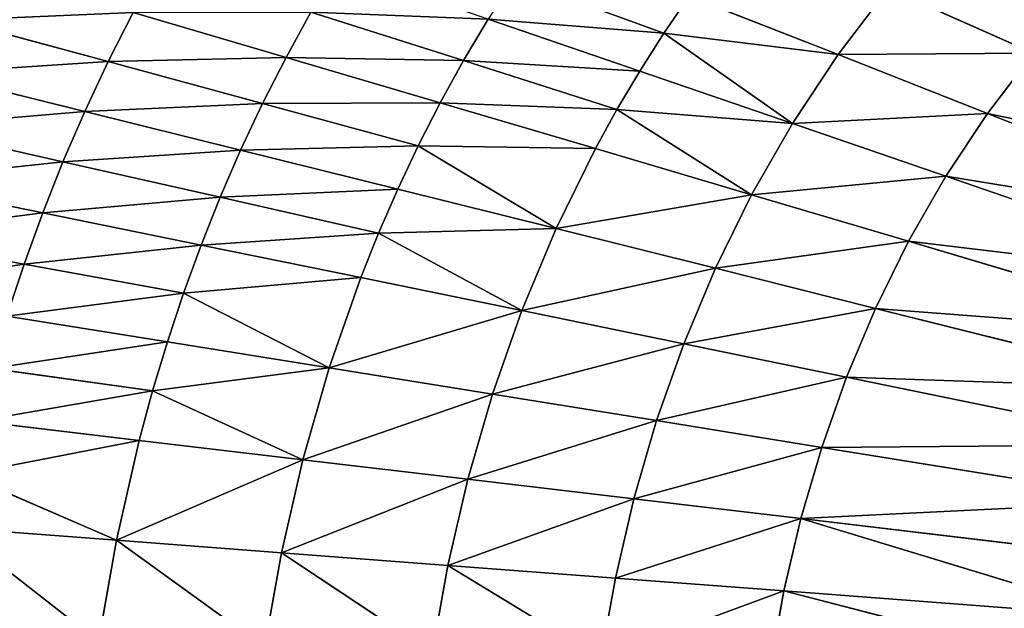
# Model space of a CAD drawing. Extents: x 0 to 605, y 0 to 400.
# Tile 544 of 656: x 152 to 211, y 207 to 242. Entities that reach past the tile are written whole.
import ezdxf

# ---------------------------------------------------------------- set-up
doc = ezdxf.new("R2010")
doc.units = 0
doc.header["$LTSCALE"] = 25.4
doc.layers.get('0').update_dxf_attribs({"linetype": 'CONTINUOUS'})

# ---------------------------------------------------------------- blocks, each defined once
blk = doc.blocks.new('ATLANTA610_-_S_STL')
at = {"color": 0}
for p, q in [((143.212, 32.947, 170.771), (152.68, 31.693, 172.491)), ((143.212, 32.947, 170.771), (152.68, 31.693, 172.491)), ((144.395, 32.934, 167.497), (153.8, 31.683, 169.409)), ((144.395, 32.934, 167.497), (153.8, 31.683, 169.409)), ((145.677, 32.926, 164.256), (155.013, 31.676, 166.359)), ((145.677, 32.926, 164.256), (155.013, 31.676, 166.359)), ((147.059, 32.921, 161.053), (156.318, 31.672, 163.344)), ((147.059, 32.921, 161.053), (156.318, 31.672, 163.344)), ((148.541, 32.921, 157.889), (157.717, 31.672, 160.366)), ((148.541, 32.921, 157.889), (157.717, 31.672, 160.366)), ((158.215, 30.687, 189.017), (148.418, 31.8, 188.275)), ((148.418, 31.8, 188.275), (157.148, 30.745, 195.072)), ((148.418, 31.8, 188.275), (157.148, 30.745, 195.072)), ((158.215, 30.687, 189.017), (148.418, 31.8, 188.275)), ((158.215, 30.687, 189.017), (149.1, 31.771, 185.073)), ((158.215, 30.687, 189.017), (149.1, 31.771, 185.073)), ((159.583, 30.643, 183.037), (149.864, 31.746, 181.892)), ((159.583, 30.643, 183.037), (149.864, 31.746, 181.892)), ((160.385, 30.625, 180.079), (150.714, 31.725, 178.734)), ((160.385, 30.625, 180.079), (150.714, 31.725, 178.734)), ((161.27, 30.611, 177.142), (151.652, 31.707, 175.6)), ((151.652, 31.707, 175.6), (152.68, 31.693, 172.491)), ((161.27, 30.611, 177.142), (151.652, 31.707, 175.6)), ((151.652, 31.707, 175.6), (152.68, 31.693, 172.491)), ((152.68, 31.693, 172.491), (153.8, 31.683, 169.409)), ((152.68, 31.693, 172.491), (162.239, 30.599, 174.23)), ((152.68, 31.693, 172.491), (153.8, 31.683, 169.409)), ((152.68, 31.693, 172.491), (162.239, 30.599, 174.23)), ((153.8, 31.683, 169.409), (155.013, 31.676, 166.359)), ((153.8, 31.683, 169.409), (163.293, 30.591, 171.343)), ((153.8, 31.683, 169.409), (155.013, 31.676, 166.359)), ((153.8, 31.683, 169.409), (163.293, 30.591, 171.343)), ((155.013, 31.676, 166.359), (156.318, 31.672, 163.344)), ((155.013, 31.676, 166.359), (164.433, 30.585, 168.485)), ((155.013, 31.676, 166.359), (156.318, 31.672, 163.344)), ((155.013, 31.676, 166.359), (164.433, 30.585, 168.485)), ((156.318, 31.672, 163.344), (157.717, 31.672, 160.366)), ((156.318, 31.672, 163.344), (165.66, 30.583, 165.66)), ((156.318, 31.672, 163.344), (157.717, 31.672, 160.366)), ((156.318, 31.672, 163.344), (165.66, 30.583, 165.66)), ((157.717, 31.672, 160.366), (159.212, 31.675, 157.429)), ((157.717, 31.672, 160.366), (159.212, 31.675, 157.429)), ((157.717, 31.672, 160.366), (166.975, 30.583, 162.869)), ((157.717, 31.672, 160.366), (166.975, 30.583, 162.869)), ((159.212, 31.675, 157.429), (168.378, 30.585, 160.118)), ((159.212, 31.675, 157.429), (168.378, 30.585, 160.118)), ((158.215, 30.687, 189.017), (157.148, 30.745, 195.072)), ((158.215, 30.687, 189.017), (157.148, 30.745, 195.072)), ((158.215, 30.687, 189.017), (159.583, 30.643, 183.037)), ((168.103, 29.719, 189.767), (158.215, 30.687, 189.017)), ((158.215, 30.687, 189.017), (167.096, 29.766, 195.409)), ((158.215, 30.687, 189.017), (167.096, 29.766, 195.409)), ((168.103, 29.719, 189.767), (158.215, 30.687, 189.017)), ((158.215, 30.687, 189.017), (159.583, 30.643, 183.037)), ((160.385, 30.625, 180.079), (159.583, 30.643, 183.037)), ((159.583, 30.643, 183.037), (169.389, 29.683, 184.194)), ((160.385, 30.625, 180.079), (159.583, 30.643, 183.037)), ((159.583, 30.643, 183.037), (169.389, 29.683, 184.194)), ((169.389, 29.683, 184.194), (160.385, 30.625, 180.079)), ((161.27, 30.611, 177.142), (160.385, 30.625, 180.079)), ((160.385, 30.625, 180.079), (170.971, 29.657, 178.701)), ((169.389, 29.683, 184.194), (160.385, 30.625, 180.079)), ((160.385, 30.625, 180.079), (170.971, 29.657, 178.701)), ((161.27, 30.611, 177.142), (160.385, 30.625, 180.079)), ((170.971, 29.657, 178.701), (161.27, 30.611, 177.142)), ((161.27, 30.611, 177.142), (162.239, 30.599, 174.23)), ((161.27, 30.611, 177.142), (162.239, 30.599, 174.23)), ((170.971, 29.657, 178.701), (161.27, 30.611, 177.142)), ((162.239, 30.599, 174.23), (163.293, 30.591, 171.343)), ((162.239, 30.599, 174.23), (163.293, 30.591, 171.343)), ((162.239, 30.599, 174.23), (172.864, 29.641, 173.296)), ((170.971, 29.657, 178.701), (162.239, 30.599, 174.23)), ((170.971, 29.657, 178.701), (162.239, 30.599, 174.23)), ((162.239, 30.599, 174.23), (172.864, 29.641, 173.296)), ((163.293, 30.591, 171.343), (164.433, 30.585, 168.485)), ((172.864, 29.641, 173.296), (163.293, 30.591, 171.343)), ((172.864, 29.641, 173.296), (163.293, 30.591, 171.343)), ((163.293, 30.591, 171.343), (164.433, 30.585, 168.485)), ((164.433, 30.585, 168.485), (165.66, 30.583, 165.66)), ((173.93, 29.636, 170.632), (164.433, 30.585, 168.485)), ((173.93, 29.636, 170.632), (164.433, 30.585, 168.485)), ((164.433, 30.585, 168.485), (165.66, 30.583, 165.66)), ((165.66, 30.583, 165.66), (166.975, 30.583, 162.869)), ((175.077, 29.634, 167.999), (165.66, 30.583, 165.66)), ((175.077, 29.634, 167.999), (165.66, 30.583, 165.66)), ((165.66, 30.583, 165.66), (166.975, 30.583, 162.869)), ((166.975, 30.583, 162.869), (168.378, 30.585, 160.118)), ((166.975, 30.583, 162.869), (168.378, 30.585, 160.118)), ((176.306, 29.634, 165.398), (166.975, 30.583, 162.869)), ((176.306, 29.634, 165.398), (166.975, 30.583, 162.869)), ((168.378, 30.585, 160.118), (169.87, 30.591, 157.407)), ((168.378, 30.585, 160.118), (169.87, 30.591, 157.407)), ((177.616, 29.637, 162.833), (168.378, 30.585, 160.118)), ((177.616, 29.637, 162.833), (168.378, 30.585, 160.118)), ((179.009, 29.642, 160.307), (169.87, 30.591, 157.407)), ((179.009, 29.642, 160.307), (169.87, 30.591, 157.407)), ((168.103, 29.719, 189.767), (167.096, 29.766, 195.409)), ((168.103, 29.719, 189.767), (167.096, 29.766, 195.409)), ((178.072, 28.878, 190.523), (168.103, 29.719, 189.767)), ((168.103, 29.719, 189.767), (177.129, 28.916, 195.75)), ((168.103, 29.719, 189.767), (177.129, 28.916, 195.75)), ((168.103, 29.719, 189.767), (169.389, 29.683, 184.194)), ((178.072, 28.878, 190.523), (168.103, 29.719, 189.767)), ((168.103, 29.719, 189.767), (169.389, 29.683, 184.194)), ((169.389, 29.683, 184.194), (170.971, 29.657, 178.701)), ((169.389, 29.683, 184.194), (179.272, 28.849, 185.362)), ((169.389, 29.683, 184.194), (170.971, 29.657, 178.701)), ((169.389, 29.683, 184.194), (179.272, 28.849, 185.362)), ((180.745, 28.828, 180.273), (170.971, 29.657, 178.701)), ((170.971, 29.657, 178.701), (172.864, 29.641, 173.296)), ((180.745, 28.828, 180.273), (170.971, 29.657, 178.701)), ((170.971, 29.657, 178.701), (172.864, 29.641, 173.296)), ((173.93, 29.636, 170.632), (172.864, 29.641, 173.296)), ((172.864, 29.641, 173.296), (182.505, 28.815, 175.266)), ((173.93, 29.636, 170.632), (172.864, 29.641, 173.296)), ((172.864, 29.641, 173.296), (182.505, 28.815, 175.266)), ((175.077, 29.634, 167.999), (173.93, 29.636, 170.632)), ((173.93, 29.636, 170.632), (184.561, 28.81, 170.359)), ((173.93, 29.636, 170.632), (184.561, 28.81, 170.359)), ((173.93, 29.636, 170.632), (182.505, 28.815, 175.266)), ((173.93, 29.636, 170.632), (182.505, 28.815, 175.266)), ((175.077, 29.634, 167.999), (173.93, 29.636, 170.632)), ((184.561, 28.81, 170.359), (175.077, 29.634, 167.999)), ((176.306, 29.634, 165.398), (175.077, 29.634, 167.999)), ((184.561, 28.81, 170.359), (175.077, 29.634, 167.999)), ((176.306, 29.634, 165.398), (175.077, 29.634, 167.999)), ((177.616, 29.637, 162.833), (176.306, 29.634, 165.398)), ((177.616, 29.637, 162.833), (176.306, 29.634, 165.398)), ((176.306, 29.634, 165.398), (186.917, 28.812, 165.574)), ((176.306, 29.634, 165.398), (186.917, 28.812, 165.574)), ((176.306, 29.634, 165.398), (184.561, 28.81, 170.359)), ((176.306, 29.634, 165.398), (184.561, 28.81, 170.359)), ((179.009, 29.642, 160.307), (177.616, 29.637, 162.833)), ((179.009, 29.642, 160.307), (177.616, 29.637, 162.833)), ((186.917, 28.812, 165.574), (177.616, 29.637, 162.833)), ((186.917, 28.812, 165.574), (177.616, 29.637, 162.833)), ((180.485, 29.648, 157.822), (179.009, 29.642, 160.307)), ((180.485, 29.648, 157.822), (179.009, 29.642, 160.307)), ((179.009, 29.642, 160.307), (188.209, 28.816, 163.233)), ((179.009, 29.642, 160.307), (188.209, 28.816, 163.233)), ((189.578, 28.822, 160.931), (180.485, 29.648, 157.822)), ((189.578, 28.822, 160.931), (180.485, 29.648, 157.822)), ((182.044, 29.657, 155.382), (191.024, 28.83, 158.67)), ((182.044, 29.657, 155.382), (191.024, 28.83, 158.67)), ((178.072, 28.878, 190.523), (177.129, 28.916, 195.75)), ((178.072, 28.878, 190.523), (177.129, 28.916, 195.75)), ((178.072, 28.878, 190.523), (187.238, 28.18, 196.093)), ((188.113, 28.15, 191.286), (178.072, 28.878, 190.523)), ((178.072, 28.878, 190.523), (187.238, 28.18, 196.093)), ((178.072, 28.878, 190.523), (179.272, 28.849, 185.362)), ((188.113, 28.15, 191.286), (178.072, 28.878, 190.523)), ((178.072, 28.878, 190.523), (179.272, 28.849, 185.362)), ((179.272, 28.849, 185.362), (180.745, 28.828, 180.273)), ((179.272, 28.849, 185.362), (189.224, 28.127, 186.538)), ((179.272, 28.849, 185.362), (180.745, 28.828, 180.273)), ((179.272, 28.849, 185.362), (189.224, 28.127, 186.538)), ((190.585, 28.11, 181.858), (180.745, 28.828, 180.273)), ((180.745, 28.828, 180.273), (182.505, 28.815, 175.266)), ((190.585, 28.11, 181.858), (180.745, 28.828, 180.273)), ((180.745, 28.828, 180.273), (182.505, 28.815, 175.266)), ((184.561, 28.81, 170.359), (182.505, 28.815, 175.266)), ((182.505, 28.815, 175.266), (192.21, 28.1, 177.253)), ((184.561, 28.81, 170.359), (182.505, 28.815, 175.266)), ((182.505, 28.815, 175.266), (192.21, 28.1, 177.253)), ((186.917, 28.812, 165.574), (184.561, 28.81, 170.359)), ((186.917, 28.812, 165.574), (184.561, 28.81, 170.359)), ((194.106, 28.096, 172.739), (184.561, 28.81, 170.359)), ((194.106, 28.096, 172.739), (184.561, 28.81, 170.359)), ((188.209, 28.816, 163.233), (186.917, 28.812, 165.574)), ((188.209, 28.816, 163.233), (186.917, 28.812, 165.574)), ((186.917, 28.812, 165.574), (196.276, 28.098, 168.337)), ((186.917, 28.812, 165.574), (196.276, 28.098, 168.337)), ((189.578, 28.822, 160.931), (188.209, 28.816, 163.233)), ((189.578, 28.822, 160.931), (188.209, 28.816, 163.233)), ((188.209, 28.816, 163.233), (198.727, 28.106, 164.066)), ((188.209, 28.816, 163.233), (198.727, 28.106, 164.066)), ((188.209, 28.816, 163.233), (196.276, 28.098, 168.337)), ((188.209, 28.816, 163.233), (196.276, 28.098, 168.337)), ((189.578, 28.822, 160.931), (191.024, 28.83, 158.67)), ((189.578, 28.822, 160.931), (191.024, 28.83, 158.67)), ((198.727, 28.106, 164.066), (189.578, 28.822, 160.931)), ((198.727, 28.106, 164.066), (189.578, 28.822, 160.931)), ((191.024, 28.83, 158.67), (192.547, 28.839, 156.452)), ((191.024, 28.83, 158.67), (192.547, 28.839, 156.452)), ((191.024, 28.83, 158.67), (201.459, 28.12, 159.944)), ((198.727, 28.106, 164.066), (191.024, 28.83, 158.67)), ((198.727, 28.106, 164.066), (191.024, 28.83, 158.67)), ((191.024, 28.83, 158.67), (201.459, 28.12, 159.944)), ((201.459, 28.12, 159.944), (192.547, 28.839, 156.452)), ((201.459, 28.12, 159.944), (192.547, 28.839, 156.452)), ((188.113, 28.15, 191.286), (187.238, 28.18, 196.093)), ((188.113, 28.15, 191.286), (187.238, 28.18, 196.093)), ((198.219, 27.524, 192.054), (188.113, 28.15, 191.286)), ((188.113, 28.15, 191.286), (189.224, 28.127, 186.538)), ((198.219, 27.524, 192.054), (188.113, 28.15, 191.286)), ((188.113, 28.15, 191.286), (189.224, 28.127, 186.538)), ((189.224, 28.127, 186.538), (190.585, 28.11, 181.858)), ((189.224, 28.127, 186.538), (199.238, 27.505, 187.724)), ((189.224, 28.127, 186.538), (190.585, 28.11, 181.858)), ((189.224, 28.127, 186.538), (199.238, 27.505, 187.724)), ((200.485, 27.492, 183.455), (190.585, 28.11, 181.858)), ((190.585, 28.11, 181.858), (192.21, 28.1, 177.253)), ((200.485, 27.492, 183.455), (190.585, 28.11, 181.858)), ((190.585, 28.11, 181.858), (192.21, 28.1, 177.253)), ((194.106, 28.096, 172.739), (192.21, 28.1, 177.253)), ((192.21, 28.1, 177.253), (201.972, 27.485, 179.254)), ((194.106, 28.096, 172.739), (192.21, 28.1, 177.253)), ((192.21, 28.1, 177.253), (201.972, 27.485, 179.254)), ((196.276, 28.098, 168.337), (194.106, 28.096, 172.739)), ((196.276, 28.098, 168.337), (194.106, 28.096, 172.739)), ((203.705, 27.482, 175.137), (194.106, 28.096, 172.739)), ((203.705, 27.482, 175.137), (194.106, 28.096, 172.739)), ((198.727, 28.106, 164.066), (196.276, 28.098, 168.337)), ((198.727, 28.106, 164.066), (196.276, 28.098, 168.337)), ((196.276, 28.098, 168.337), (205.688, 27.484, 171.121)), ((196.276, 28.098, 168.337), (205.688, 27.484, 171.121)), ((198.727, 28.106, 164.066), (201.459, 28.12, 159.944)), ((198.727, 28.106, 164.066), (201.459, 28.12, 159.944)), ((207.925, 27.49, 167.224), (198.727, 28.106, 164.066)), ((207.925, 27.49, 167.224), (198.727, 28.106, 164.066)), ((204.469, 28.139, 155.989), (201.459, 28.12, 159.944)), ((204.469, 28.139, 155.989), (201.459, 28.12, 159.944)), ((201.459, 28.12, 159.944), (210.419, 27.501, 163.464)), ((201.459, 28.12, 159.944), (210.419, 27.501, 163.464)), ((213.165, 27.517, 159.854), (204.469, 28.139, 155.989)), ((213.165, 27.517, 159.854), (204.469, 28.139, 155.989)), ((198.219, 27.524, 192.054), (197.414, 27.548, 196.439)), ((198.219, 27.524, 192.054), (197.414, 27.548, 196.439)), ((218.6, 26.534, 193.606), (198.219, 27.524, 192.054)), ((198.219, 27.524, 192.054), (217.943, 26.548, 197.137)), ((198.219, 27.524, 192.054), (217.943, 26.548, 197.137)), ((198.219, 27.524, 192.054), (199.238, 27.505, 187.724)), ((198.219, 27.524, 192.054), (199.238, 27.505, 187.724)), ((218.6, 26.534, 193.606), (198.219, 27.524, 192.054)), ((199.238, 27.505, 187.724), (200.485, 27.492, 183.455)), ((199.238, 27.505, 187.724), (219.429, 26.524, 190.118)), ((199.238, 27.505, 187.724), (200.485, 27.492, 183.455)), ((218.6, 26.534, 193.606), (199.238, 27.505, 187.724)), ((218.6, 26.534, 193.606), (199.238, 27.505, 187.724)), ((199.238, 27.505, 187.724), (219.429, 26.524, 190.118)), ((220.441, 26.516, 186.679), (200.485, 27.492, 183.455)), ((200.485, 27.492, 183.455), (201.972, 27.485, 179.254)), ((220.441, 26.516, 186.679), (200.485, 27.492, 183.455)), ((200.485, 27.492, 183.455), (201.972, 27.485, 179.254)), ((203.705, 27.482, 175.137), (201.972, 27.485, 179.254)), ((201.972, 27.485, 179.254), (221.645, 26.512, 183.295)), ((203.705, 27.482, 175.137), (201.972, 27.485, 179.254)), ((201.972, 27.485, 179.254), (221.645, 26.512, 183.295)), ((205.688, 27.484, 171.121), (203.705, 27.482, 175.137)), ((205.688, 27.484, 171.121), (203.705, 27.482, 175.137)), ((223.046, 26.511, 179.979), (203.705, 27.482, 175.137)), ((223.046, 26.511, 179.979), (203.705, 27.482, 175.137)), ((207.925, 27.49, 167.224), (205.688, 27.484, 171.121)), ((207.925, 27.49, 167.224), (205.688, 27.484, 171.121)), ((205.688, 27.484, 171.121), (224.647, 26.512, 176.743)), ((205.688, 27.484, 171.121), (224.647, 26.512, 176.743)), ((207.925, 27.49, 167.224), (210.419, 27.501, 163.464)), ((207.925, 27.49, 167.224), (210.419, 27.501, 163.464)), ((226.452, 26.516, 173.603), (207.925, 27.49, 167.224)), ((226.452, 26.516, 173.603), (207.925, 27.49, 167.224)), ((210.419, 27.501, 163.464), (213.165, 27.517, 159.854)), ((210.419, 27.501, 163.464), (213.165, 27.517, 159.854)), ((210.419, 27.501, 163.464), (228.463, 26.523, 170.572)), ((210.419, 27.501, 163.464), (228.463, 26.523, 170.572))]:
    blk.add_line(p, q, dxfattribs=at)
mesh = blk.add_polyface(dxfattribs=at)
corners = [(142.126, 32.964, 174.074), (152.68, 31.693, 172.491), (143.212, 32.947, 170.771), (151.652, 31.707, 175.6)]
mesh.append_faces([[corners[k] for k in face] for face in [(0, 1, 2), (1, 0, 3)]], dxfattribs={"vtx0": -1, "color": 0})
mesh = blk.add_polyface(dxfattribs=at)
corners = [(143.212, 32.947, 170.771), (153.8, 31.683, 169.409), (144.395, 32.934, 167.497), (152.68, 31.693, 172.491)]
mesh.append_faces([[corners[k] for k in face] for face in [(0, 1, 2), (1, 0, 3)]], dxfattribs={"vtx0": -1, "color": 0})
mesh = blk.add_polyface(dxfattribs=at)
corners = [(144.395, 32.934, 167.497), (155.013, 31.676, 166.359), (145.677, 32.926, 164.256), (153.8, 31.683, 169.409)]
mesh.append_faces([[corners[k] for k in face] for face in [(0, 1, 2), (1, 0, 3)]], dxfattribs={"vtx0": -1, "color": 0})
mesh = blk.add_polyface(dxfattribs=at)
corners = [(145.677, 32.926, 164.256), (156.318, 31.672, 163.344), (147.059, 32.921, 161.053), (155.013, 31.676, 166.359)]
mesh.append_faces([[corners[k] for k in face] for face in [(0, 1, 2), (1, 0, 3)]], dxfattribs={"vtx0": -1, "color": 0})
mesh = blk.add_polyface(dxfattribs=at)
corners = [(147.059, 32.921, 161.053), (157.717, 31.672, 160.366), (148.541, 32.921, 157.889), (156.318, 31.672, 163.344)]
mesh.append_faces([[corners[k] for k in face] for face in [(0, 1, 2), (1, 0, 3)]], dxfattribs={"vtx0": -1, "color": 0})
mesh = blk.add_polyface(dxfattribs=at)
corners = [(148.541, 32.921, 157.889), (159.212, 31.675, 157.429), (150.124, 32.924, 154.769), (157.717, 31.672, 160.366)]
mesh.append_faces([[corners[k] for k in face] for face in [(0, 1, 2), (1, 0, 3)]], dxfattribs={"vtx0": -1, "color": 0})
mesh = blk.add_polyface(dxfattribs=at)
corners = [(157.148, 30.745, 195.072), (148.418, 31.8, 188.275), (147.294, 31.869, 194.738)]
mesh.append_faces([[corners[k] for k in face] for face in [(0, 1, 2)]], dxfattribs={"color": 0})
mesh = blk.add_polyface(dxfattribs=at)
corners = [(157.148, 30.745, 195.072), (158.215, 30.687, 189.017), (148.418, 31.8, 188.275)]
mesh.append_faces([[corners[k] for k in face] for face in [(0, 1, 2)]], dxfattribs={"color": 0})
mesh = blk.add_polyface(dxfattribs=at)
corners = [(158.215, 30.687, 189.017), (149.1, 31.771, 185.073), (148.418, 31.8, 188.275)]
mesh.append_faces([[corners[k] for k in face] for face in [(0, 1, 2)]], dxfattribs={"color": 0})
mesh = blk.add_polyface(dxfattribs=at)
corners = [(149.1, 31.771, 185.073), (159.583, 30.643, 183.037), (149.864, 31.746, 181.892), (158.215, 30.687, 189.017)]
mesh.append_faces([[corners[k] for k in face] for face in [(0, 1, 2), (1, 0, 3)]], dxfattribs={"vtx0": -1, "color": 0})
mesh = blk.add_polyface(dxfattribs=at)
corners = [(149.864, 31.746, 181.892), (160.385, 30.625, 180.079), (150.714, 31.725, 178.734), (159.583, 30.643, 183.037)]
mesh.append_faces([[corners[k] for k in face] for face in [(0, 1, 2), (1, 0, 3)]], dxfattribs={"vtx0": -1, "color": 0})
mesh = blk.add_polyface(dxfattribs=at)
corners = [(150.714, 31.725, 178.734), (161.27, 30.611, 177.142), (151.652, 31.707, 175.6), (160.385, 30.625, 180.079)]
mesh.append_faces([[corners[k] for k in face] for face in [(0, 1, 2), (1, 0, 3)]], dxfattribs={"vtx0": -1, "color": 0})
mesh = blk.add_polyface(dxfattribs=at)
corners = [(151.652, 31.707, 175.6), (162.239, 30.599, 174.23), (152.68, 31.693, 172.491), (161.27, 30.611, 177.142)]
mesh.append_faces([[corners[k] for k in face] for face in [(0, 1, 2), (1, 0, 3)]], dxfattribs={"vtx0": -1, "color": 0})
mesh = blk.add_polyface(dxfattribs=at)
corners = [(152.68, 31.693, 172.491), (163.293, 30.591, 171.343), (153.8, 31.683, 169.409), (162.239, 30.599, 174.23)]
mesh.append_faces([[corners[k] for k in face] for face in [(0, 1, 2), (1, 0, 3)]], dxfattribs={"vtx0": -1, "color": 0})
mesh = blk.add_polyface(dxfattribs=at)
corners = [(153.8, 31.683, 169.409), (164.433, 30.585, 168.485), (155.013, 31.676, 166.359), (163.293, 30.591, 171.343)]
mesh.append_faces([[corners[k] for k in face] for face in [(0, 1, 2), (1, 0, 3)]], dxfattribs={"vtx0": -1, "color": 0})
mesh = blk.add_polyface(dxfattribs=at)
corners = [(155.013, 31.676, 166.359), (165.66, 30.583, 165.66), (156.318, 31.672, 163.344), (164.433, 30.585, 168.485)]
mesh.append_faces([[corners[k] for k in face] for face in [(0, 1, 2), (1, 0, 3)]], dxfattribs={"vtx0": -1, "color": 0})
mesh = blk.add_polyface(dxfattribs=at)
corners = [(156.318, 31.672, 163.344), (166.975, 30.583, 162.869), (157.717, 31.672, 160.366), (165.66, 30.583, 165.66)]
mesh.append_faces([[corners[k] for k in face] for face in [(0, 1, 2), (1, 0, 3)]], dxfattribs={"vtx0": -1, "color": 0})
mesh = blk.add_polyface(dxfattribs=at)
corners = [(157.717, 31.672, 160.366), (168.378, 30.585, 160.118), (159.212, 31.675, 157.429), (166.975, 30.583, 162.869)]
mesh.append_faces([[corners[k] for k in face] for face in [(0, 1, 2), (1, 0, 3)]], dxfattribs={"vtx0": -1, "color": 0})
mesh = blk.add_polyface(dxfattribs=at)
corners = [(159.212, 31.675, 157.429), (169.87, 30.591, 157.407), (160.801, 31.681, 154.537), (168.378, 30.585, 160.118)]
mesh.append_faces([[corners[k] for k in face] for face in [(0, 1, 2), (1, 0, 3)]], dxfattribs={"vtx0": -1, "color": 0})
mesh = blk.add_polyface(dxfattribs=at)
corners = [(167.096, 29.766, 195.409), (158.215, 30.687, 189.017), (157.148, 30.745, 195.072)]
mesh.append_faces([[corners[k] for k in face] for face in [(0, 1, 2)]], dxfattribs={"color": 0})
mesh = blk.add_polyface(dxfattribs=at)
corners = [(167.096, 29.766, 195.409), (168.103, 29.719, 189.767), (158.215, 30.687, 189.017)]
mesh.append_faces([[corners[k] for k in face] for face in [(0, 1, 2)]], dxfattribs={"color": 0})
mesh = blk.add_polyface(dxfattribs=at)
corners = [(158.215, 30.687, 189.017), (169.389, 29.683, 184.194), (159.583, 30.643, 183.037), (168.103, 29.719, 189.767)]
mesh.append_faces([[corners[k] for k in face] for face in [(0, 1, 2), (1, 0, 3)]], dxfattribs={"vtx0": -1, "color": 0})
mesh = blk.add_polyface(dxfattribs=at)
corners = [(169.389, 29.683, 184.194), (160.385, 30.625, 180.079), (159.583, 30.643, 183.037)]
mesh.append_faces([[corners[k] for k in face] for face in [(0, 1, 2)]], dxfattribs={"color": 0})
mesh = blk.add_polyface(dxfattribs=at)
corners = [(160.385, 30.625, 180.079), (170.971, 29.657, 178.701), (161.27, 30.611, 177.142)]
mesh.append_faces([[corners[k] for k in face] for face in [(0, 1, 2)]], dxfattribs={"color": 0})
mesh = blk.add_polyface(dxfattribs=at)
corners = [(169.389, 29.683, 184.194), (170.971, 29.657, 178.701), (160.385, 30.625, 180.079)]
mesh.append_faces([[corners[k] for k in face] for face in [(0, 1, 2)]], dxfattribs={"color": 0})
mesh = blk.add_polyface(dxfattribs=at)
corners = [(170.971, 29.657, 178.701), (162.239, 30.599, 174.23), (161.27, 30.611, 177.142)]
mesh.append_faces([[corners[k] for k in face] for face in [(0, 1, 2)]], dxfattribs={"color": 0})
mesh = blk.add_polyface(dxfattribs=at)
corners = [(162.239, 30.599, 174.23), (172.864, 29.641, 173.296), (163.293, 30.591, 171.343)]
mesh.append_faces([[corners[k] for k in face] for face in [(0, 1, 2)]], dxfattribs={"color": 0})
mesh = blk.add_polyface(dxfattribs=at)
corners = [(170.971, 29.657, 178.701), (172.864, 29.641, 173.296), (162.239, 30.599, 174.23)]
mesh.append_faces([[corners[k] for k in face] for face in [(0, 1, 2)]], dxfattribs={"color": 0})
mesh = blk.add_polyface(dxfattribs=at)
corners = [(163.293, 30.591, 171.343), (173.93, 29.636, 170.632), (164.433, 30.585, 168.485), (172.864, 29.641, 173.296)]
mesh.append_faces([[corners[k] for k in face] for face in [(0, 1, 2), (1, 0, 3)]], dxfattribs={"vtx0": -1, "color": 0})
mesh = blk.add_polyface(dxfattribs=at)
corners = [(164.433, 30.585, 168.485), (175.077, 29.634, 167.999), (165.66, 30.583, 165.66), (173.93, 29.636, 170.632)]
mesh.append_faces([[corners[k] for k in face] for face in [(0, 1, 2), (1, 0, 3)]], dxfattribs={"vtx0": -1, "color": 0})
mesh = blk.add_polyface(dxfattribs=at)
corners = [(165.66, 30.583, 165.66), (176.306, 29.634, 165.398), (166.975, 30.583, 162.869), (175.077, 29.634, 167.999)]
mesh.append_faces([[corners[k] for k in face] for face in [(0, 1, 2), (1, 0, 3)]], dxfattribs={"vtx0": -1, "color": 0})
mesh = blk.add_polyface(dxfattribs=at)
corners = [(166.975, 30.583, 162.869), (177.616, 29.637, 162.833), (168.378, 30.585, 160.118), (176.306, 29.634, 165.398)]
mesh.append_faces([[corners[k] for k in face] for face in [(0, 1, 2), (1, 0, 3)]], dxfattribs={"vtx0": -1, "color": 0})
mesh = blk.add_polyface(dxfattribs=at)
corners = [(168.378, 30.585, 160.118), (179.009, 29.642, 160.307), (169.87, 30.591, 157.407), (177.616, 29.637, 162.833)]
mesh.append_faces([[corners[k] for k in face] for face in [(0, 1, 2), (1, 0, 3)]], dxfattribs={"vtx0": -1, "color": 0})
mesh = blk.add_polyface(dxfattribs=at)
corners = [(169.87, 30.591, 157.407), (180.485, 29.648, 157.822), (171.452, 30.599, 154.742), (179.009, 29.642, 160.307)]
mesh.append_faces([[corners[k] for k in face] for face in [(0, 1, 2), (1, 0, 3)]], dxfattribs={"vtx0": -1, "color": 0})
mesh = blk.add_polyface(dxfattribs=at)
corners = [(177.129, 28.916, 195.75), (168.103, 29.719, 189.767), (167.096, 29.766, 195.409)]
mesh.append_faces([[corners[k] for k in face] for face in [(0, 1, 2)]], dxfattribs={"color": 0})
mesh = blk.add_polyface(dxfattribs=at)
corners = [(177.129, 28.916, 195.75), (178.072, 28.878, 190.523), (168.103, 29.719, 189.767)]
mesh.append_faces([[corners[k] for k in face] for face in [(0, 1, 2)]], dxfattribs={"color": 0})
mesh = blk.add_polyface(dxfattribs=at)
corners = [(168.103, 29.719, 189.767), (179.272, 28.849, 185.362), (169.389, 29.683, 184.194), (178.072, 28.878, 190.523)]
mesh.append_faces([[corners[k] for k in face] for face in [(0, 1, 2), (1, 0, 3)]], dxfattribs={"vtx0": -1, "color": 0})
mesh = blk.add_polyface(dxfattribs=at)
corners = [(169.389, 29.683, 184.194), (180.745, 28.828, 180.273), (170.971, 29.657, 178.701), (179.272, 28.849, 185.362)]
mesh.append_faces([[corners[k] for k in face] for face in [(0, 1, 2), (1, 0, 3)]], dxfattribs={"vtx0": -1, "color": 0})
mesh = blk.add_polyface(dxfattribs=at)
corners = [(170.971, 29.657, 178.701), (182.505, 28.815, 175.266), (172.864, 29.641, 173.296), (180.745, 28.828, 180.273)]
mesh.append_faces([[corners[k] for k in face] for face in [(0, 1, 2), (1, 0, 3)]], dxfattribs={"vtx0": -1, "color": 0})
mesh = blk.add_polyface(dxfattribs=at)
corners = [(182.505, 28.815, 175.266), (173.93, 29.636, 170.632), (172.864, 29.641, 173.296)]
mesh.append_faces([[corners[k] for k in face] for face in [(0, 1, 2)]], dxfattribs={"color": 0})
mesh = blk.add_polyface(dxfattribs=at)
corners = [(173.93, 29.636, 170.632), (184.561, 28.81, 170.359), (175.077, 29.634, 167.999)]
mesh.append_faces([[corners[k] for k in face] for face in [(0, 1, 2)]], dxfattribs={"color": 0})
mesh = blk.add_polyface(dxfattribs=at)
corners = [(182.505, 28.815, 175.266), (184.561, 28.81, 170.359), (173.93, 29.636, 170.632)]
mesh.append_faces([[corners[k] for k in face] for face in [(0, 1, 2)]], dxfattribs={"color": 0})
mesh = blk.add_polyface(dxfattribs=at)
corners = [(184.561, 28.81, 170.359), (176.306, 29.634, 165.398), (175.077, 29.634, 167.999)]
mesh.append_faces([[corners[k] for k in face] for face in [(0, 1, 2)]], dxfattribs={"color": 0})
mesh = blk.add_polyface(dxfattribs=at)
corners = [(186.917, 28.812, 165.574), (177.616, 29.637, 162.833), (176.306, 29.634, 165.398)]
mesh.append_faces([[corners[k] for k in face] for face in [(0, 1, 2)]], dxfattribs={"color": 0})
mesh = blk.add_polyface(dxfattribs=at)
corners = [(184.561, 28.81, 170.359), (186.917, 28.812, 165.574), (176.306, 29.634, 165.398)]
mesh.append_faces([[corners[k] for k in face] for face in [(0, 1, 2)]], dxfattribs={"color": 0})
mesh = blk.add_polyface(dxfattribs=at)
corners = [(177.616, 29.637, 162.833), (188.209, 28.816, 163.233), (179.009, 29.642, 160.307), (186.917, 28.812, 165.574)]
mesh.append_faces([[corners[k] for k in face] for face in [(0, 1, 2), (1, 0, 3)]], dxfattribs={"vtx0": -1, "color": 0})
mesh = blk.add_polyface(dxfattribs=at)
corners = [(179.009, 29.642, 160.307), (189.578, 28.822, 160.931), (180.485, 29.648, 157.822), (188.209, 28.816, 163.233)]
mesh.append_faces([[corners[k] for k in face] for face in [(0, 1, 2), (1, 0, 3)]], dxfattribs={"vtx0": -1, "color": 0})
mesh = blk.add_polyface(dxfattribs=at)
corners = [(180.485, 29.648, 157.822), (191.024, 28.83, 158.67), (182.044, 29.657, 155.382), (189.578, 28.822, 160.931)]
mesh.append_faces([[corners[k] for k in face] for face in [(0, 1, 2), (1, 0, 3)]], dxfattribs={"vtx0": -1, "color": 0})
mesh = blk.add_polyface(dxfattribs=at)
corners = [(182.044, 29.657, 155.382), (192.547, 28.839, 156.452), (183.687, 29.669, 152.988), (191.024, 28.83, 158.67)]
mesh.append_faces([[corners[k] for k in face] for face in [(0, 1, 2), (1, 0, 3)]], dxfattribs={"vtx0": -1, "color": 0})
mesh = blk.add_polyface(dxfattribs=at)
corners = [(177.129, 28.916, 195.75), (187.238, 28.18, 196.093), (178.072, 28.878, 190.523), (181.53, 28.574, 200.028)]
mesh.append_faces([[corners[k] for k in face] for face in [(0, 1, 2), (1, 0, 3)]], dxfattribs={"vtx0": -1, "color": 0})
mesh = blk.add_polyface(dxfattribs=at)
corners = [(187.238, 28.18, 196.093), (188.113, 28.15, 191.286), (178.072, 28.878, 190.523)]
mesh.append_faces([[corners[k] for k in face] for face in [(0, 1, 2)]], dxfattribs={"color": 0})
mesh = blk.add_polyface(dxfattribs=at)
corners = [(178.072, 28.878, 190.523), (189.224, 28.127, 186.538), (179.272, 28.849, 185.362), (188.113, 28.15, 191.286)]
mesh.append_faces([[corners[k] for k in face] for face in [(0, 1, 2), (1, 0, 3)]], dxfattribs={"vtx0": -1, "color": 0})
mesh = blk.add_polyface(dxfattribs=at)
corners = [(179.272, 28.849, 185.362), (190.585, 28.11, 181.858), (180.745, 28.828, 180.273), (189.224, 28.127, 186.538)]
mesh.append_faces([[corners[k] for k in face] for face in [(0, 1, 2), (1, 0, 3)]], dxfattribs={"vtx0": -1, "color": 0})
mesh = blk.add_polyface(dxfattribs=at)
corners = [(180.745, 28.828, 180.273), (192.21, 28.1, 177.253), (182.505, 28.815, 175.266), (190.585, 28.11, 181.858)]
mesh.append_faces([[corners[k] for k in face] for face in [(0, 1, 2), (1, 0, 3)]], dxfattribs={"vtx0": -1, "color": 0})
mesh = blk.add_polyface(dxfattribs=at)
corners = [(182.505, 28.815, 175.266), (194.106, 28.096, 172.739), (184.561, 28.81, 170.359), (192.21, 28.1, 177.253)]
mesh.append_faces([[corners[k] for k in face] for face in [(0, 1, 2), (1, 0, 3)]], dxfattribs={"vtx0": -1, "color": 0})
mesh = blk.add_polyface(dxfattribs=at)
corners = [(184.561, 28.81, 170.359), (196.276, 28.098, 168.337), (186.917, 28.812, 165.574), (194.106, 28.096, 172.739)]
mesh.append_faces([[corners[k] for k in face] for face in [(0, 1, 2), (1, 0, 3)]], dxfattribs={"vtx0": -1, "color": 0})
mesh = blk.add_polyface(dxfattribs=at)
corners = [(196.276, 28.098, 168.337), (188.209, 28.816, 163.233), (186.917, 28.812, 165.574)]
mesh.append_faces([[corners[k] for k in face] for face in [(0, 1, 2)]], dxfattribs={"color": 0})
mesh = blk.add_polyface(dxfattribs=at)
corners = [(198.727, 28.106, 164.066), (189.578, 28.822, 160.931), (188.209, 28.816, 163.233)]
mesh.append_faces([[corners[k] for k in face] for face in [(0, 1, 2)]], dxfattribs={"color": 0})
mesh = blk.add_polyface(dxfattribs=at)
corners = [(196.276, 28.098, 168.337), (198.727, 28.106, 164.066), (188.209, 28.816, 163.233)]
mesh.append_faces([[corners[k] for k in face] for face in [(0, 1, 2)]], dxfattribs={"color": 0})
mesh = blk.add_polyface(dxfattribs=at)
corners = [(198.727, 28.106, 164.066), (191.024, 28.83, 158.67), (189.578, 28.822, 160.931)]
mesh.append_faces([[corners[k] for k in face] for face in [(0, 1, 2)]], dxfattribs={"color": 0})
mesh = blk.add_polyface(dxfattribs=at)
corners = [(201.459, 28.12, 159.944), (192.547, 28.839, 156.452), (191.024, 28.83, 158.67)]
mesh.append_faces([[corners[k] for k in face] for face in [(0, 1, 2)]], dxfattribs={"color": 0})
mesh = blk.add_polyface(dxfattribs=at)
corners = [(198.727, 28.106, 164.066), (201.459, 28.12, 159.944), (191.024, 28.83, 158.67)]
mesh.append_faces([[corners[k] for k in face] for face in [(0, 1, 2)]], dxfattribs={"color": 0})
mesh = blk.add_polyface(dxfattribs=at)
corners = [(192.547, 28.839, 156.452), (204.469, 28.139, 155.989), (194.145, 28.85, 154.279), (201.459, 28.12, 159.944)]
mesh.append_faces([[corners[k] for k in face] for face in [(0, 1, 2), (1, 0, 3)]], dxfattribs={"vtx0": -1, "color": 0})
mesh = blk.add_polyface(dxfattribs=at)
corners = [(187.238, 28.18, 196.093), (198.219, 27.524, 192.054), (188.113, 28.15, 191.286), (197.414, 27.548, 196.439)]
mesh.append_faces([[corners[k] for k in face] for face in [(0, 1, 2), (1, 0, 3)]], dxfattribs={"vtx0": -1, "color": 0})
mesh = blk.add_polyface(dxfattribs=at)
corners = [(188.113, 28.15, 191.286), (199.238, 27.505, 187.724), (189.224, 28.127, 186.538), (198.219, 27.524, 192.054)]
mesh.append_faces([[corners[k] for k in face] for face in [(0, 1, 2), (1, 0, 3)]], dxfattribs={"vtx0": -1, "color": 0})
mesh = blk.add_polyface(dxfattribs=at)
corners = [(189.224, 28.127, 186.538), (200.485, 27.492, 183.455), (190.585, 28.11, 181.858), (199.238, 27.505, 187.724)]
mesh.append_faces([[corners[k] for k in face] for face in [(0, 1, 2), (1, 0, 3)]], dxfattribs={"vtx0": -1, "color": 0})
mesh = blk.add_polyface(dxfattribs=at)
corners = [(190.585, 28.11, 181.858), (201.972, 27.485, 179.254), (192.21, 28.1, 177.253), (200.485, 27.492, 183.455)]
mesh.append_faces([[corners[k] for k in face] for face in [(0, 1, 2), (1, 0, 3)]], dxfattribs={"vtx0": -1, "color": 0})
mesh = blk.add_polyface(dxfattribs=at)
corners = [(192.21, 28.1, 177.253), (203.705, 27.482, 175.137), (194.106, 28.096, 172.739), (201.972, 27.485, 179.254)]
mesh.append_faces([[corners[k] for k in face] for face in [(0, 1, 2), (1, 0, 3)]], dxfattribs={"vtx0": -1, "color": 0})
mesh = blk.add_polyface(dxfattribs=at)
corners = [(194.106, 28.096, 172.739), (205.688, 27.484, 171.121), (196.276, 28.098, 168.337), (203.705, 27.482, 175.137)]
mesh.append_faces([[corners[k] for k in face] for face in [(0, 1, 2), (1, 0, 3)]], dxfattribs={"vtx0": -1, "color": 0})
mesh = blk.add_polyface(dxfattribs=at)
corners = [(196.276, 28.098, 168.337), (207.925, 27.49, 167.224), (198.727, 28.106, 164.066), (205.688, 27.484, 171.121)]
mesh.append_faces([[corners[k] for k in face] for face in [(0, 1, 2), (1, 0, 3)]], dxfattribs={"vtx0": -1, "color": 0})
mesh = blk.add_polyface(dxfattribs=at)
corners = [(198.727, 28.106, 164.066), (210.419, 27.501, 163.464), (201.459, 28.12, 159.944), (207.925, 27.49, 167.224)]
mesh.append_faces([[corners[k] for k in face] for face in [(0, 1, 2), (1, 0, 3)]], dxfattribs={"vtx0": -1, "color": 0})
mesh = blk.add_polyface(dxfattribs=at)
corners = [(201.459, 28.12, 159.944), (213.165, 27.517, 159.854), (204.469, 28.139, 155.989), (210.419, 27.501, 163.464)]
mesh.append_faces([[corners[k] for k in face] for face in [(0, 1, 2), (1, 0, 3)]], dxfattribs={"vtx0": -1, "color": 0})
mesh = blk.add_polyface(dxfattribs=at)
corners = [(204.469, 28.139, 155.989), (216.154, 27.536, 156.408), (207.745, 28.163, 152.213), (213.165, 27.517, 159.854)]
mesh.append_faces([[corners[k] for k in face] for face in [(0, 1, 2), (1, 0, 3)]], dxfattribs={"vtx0": -1, "color": 0})
mesh = blk.add_polyface(dxfattribs=at)
corners = [(217.943, 26.548, 197.137), (198.219, 27.524, 192.054), (197.414, 27.548, 196.439)]
mesh.append_faces([[corners[k] for k in face] for face in [(0, 1, 2)]], dxfattribs={"color": 0})
mesh = blk.add_polyface(dxfattribs=at)
corners = [(217.943, 26.548, 197.137), (218.6, 26.534, 193.606), (198.219, 27.524, 192.054)]
mesh.append_faces([[corners[k] for k in face] for face in [(0, 1, 2)]], dxfattribs={"color": 0})
mesh = blk.add_polyface(dxfattribs=at)
corners = [(218.6, 26.534, 193.606), (199.238, 27.505, 187.724), (198.219, 27.524, 192.054)]
mesh.append_faces([[corners[k] for k in face] for face in [(0, 1, 2)]], dxfattribs={"color": 0})
mesh = blk.add_polyface(dxfattribs=at)
corners = [(199.238, 27.505, 187.724), (220.441, 26.516, 186.679), (200.485, 27.492, 183.455), (219.429, 26.524, 190.118)]
mesh.append_faces([[corners[k] for k in face] for face in [(0, 1, 2), (1, 0, 3)]], dxfattribs={"vtx0": -1, "color": 0})
mesh = blk.add_polyface(dxfattribs=at)
corners = [(218.6, 26.534, 193.606), (219.429, 26.524, 190.118), (199.238, 27.505, 187.724)]
mesh.append_faces([[corners[k] for k in face] for face in [(0, 1, 2)]], dxfattribs={"color": 0})
mesh = blk.add_polyface(dxfattribs=at)
corners = [(200.485, 27.492, 183.455), (221.645, 26.512, 183.295), (201.972, 27.485, 179.254), (220.441, 26.516, 186.679)]
mesh.append_faces([[corners[k] for k in face] for face in [(0, 1, 2), (1, 0, 3)]], dxfattribs={"vtx0": -1, "color": 0})
mesh = blk.add_polyface(dxfattribs=at)
corners = [(201.972, 27.485, 179.254), (223.046, 26.511, 179.979), (203.705, 27.482, 175.137), (221.645, 26.512, 183.295)]
mesh.append_faces([[corners[k] for k in face] for face in [(0, 1, 2), (1, 0, 3)]], dxfattribs={"vtx0": -1, "color": 0})
mesh = blk.add_polyface(dxfattribs=at)
corners = [(203.705, 27.482, 175.137), (224.647, 26.512, 176.743), (205.688, 27.484, 171.121), (223.046, 26.511, 179.979)]
mesh.append_faces([[corners[k] for k in face] for face in [(0, 1, 2), (1, 0, 3)]], dxfattribs={"vtx0": -1, "color": 0})
mesh = blk.add_polyface(dxfattribs=at)
corners = [(205.688, 27.484, 171.121), (226.452, 26.516, 173.603), (207.925, 27.49, 167.224), (224.647, 26.512, 176.743)]
mesh.append_faces([[corners[k] for k in face] for face in [(0, 1, 2), (1, 0, 3)]], dxfattribs={"vtx0": -1, "color": 0})
mesh = blk.add_polyface(dxfattribs=at)
corners = [(207.925, 27.49, 167.224), (228.463, 26.523, 170.572), (210.419, 27.501, 163.464), (226.452, 26.516, 173.603)]
mesh.append_faces([[corners[k] for k in face] for face in [(0, 1, 2), (1, 0, 3)]], dxfattribs={"vtx0": -1, "color": 0})
mesh = blk.add_polyface(dxfattribs=at)
corners = [(210.419, 27.501, 163.464), (230.676, 26.532, 167.663), (213.165, 27.517, 159.854), (228.463, 26.523, 170.572)]
mesh.append_faces([[corners[k] for k in face] for face in [(0, 1, 2), (1, 0, 3)]], dxfattribs={"vtx0": -1, "color": 0})

msp = doc.modelspace()

# ---------------------------------------------------------------- block references
at = {"color": 254, "extrusion": (0, -1, 5.55112e-17)}
msp.add_blockref('ATLANTA610_-_S_STL', (-0.269, -0.066, -399.883), dxfattribs=at)

doc.saveas('drawing.dxf')
